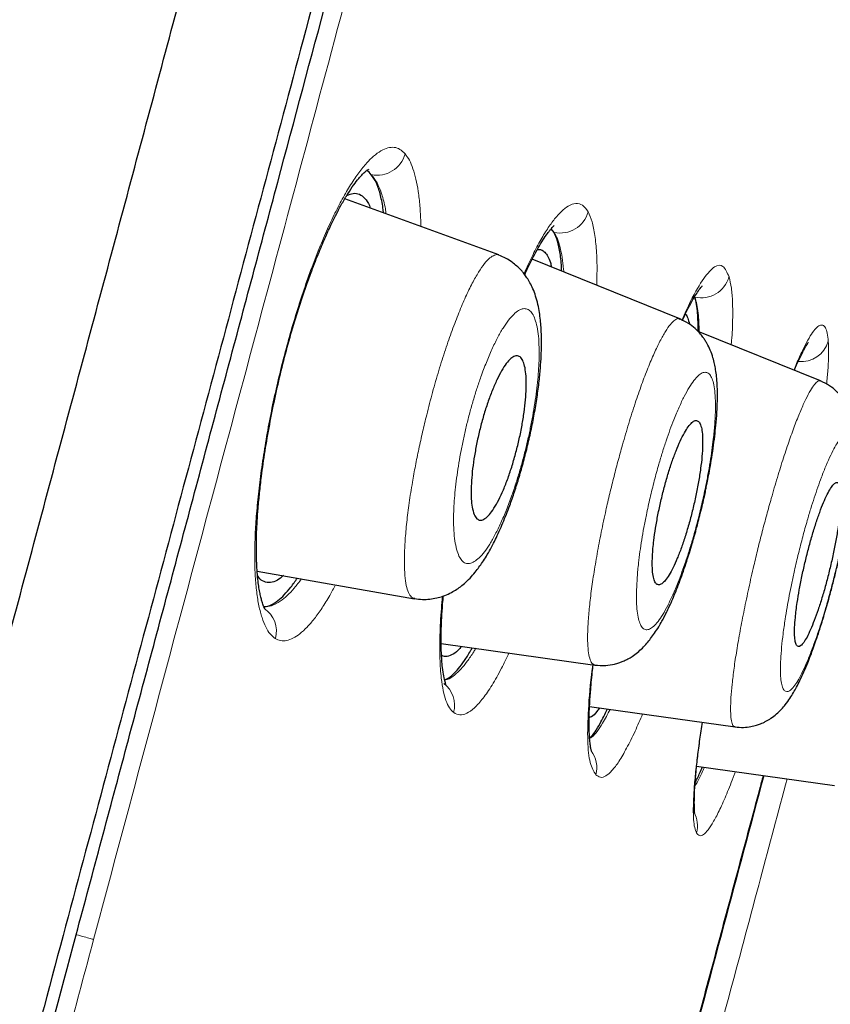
# Model space of a CAD drawing. Header units: millimetres. Extents: x 8 to 846, y 12 to 2113.
# Tile 503 of 515: x 819 to 828, y 1824 to 1834. Entities that reach past the tile are written whole.
import ezdxf

# ---------------------------------------------------------------- set-up
doc = ezdxf.new("R2010")
doc.units = ezdxf.units.MM

msp = doc.modelspace()

# ---------------------------------------------------------------- linework, layer by layer
at = {"color": 7, "linetype": 'Continuous', "lineweight": 30}
for p, q in [((824.077, 1831.657), (822.432, 1832.256)), ((824.667, 1831.898), (824.635, 1831.935)), ((826.012, 1830.973), (824.433, 1831.611)), ((827.512, 1830.312), (826.205, 1830.84)), ((827.234, 1830.424), (827.234, 1830.427)), ((821.495, 1828.281), (823.177, 1827.985)), ((823.461, 1827.508), (825.102, 1827.277)), ((825.046, 1826.835), (826.6, 1826.617)), ((826.19, 1826.199), (827.661, 1825.992))]:
    msp.add_line(p, q, dxfattribs=at)
at = {"color": 8, "linetype": 'Continuous', "lineweight": 0}
msp.add_line((827.237, 1830.423), (827.237, 1830.434), dxfattribs=at)
for centre, radius, start, end in [((822.778, 1832.816), 0.308, 258.126, 345.0255), ((824.733, 1832.199), 0.308, 257.627, 344.5933), ((826.24, 1831.506), 0.307, 257.0099, 344.0848), ((827.306, 1830.821), 0.303, 264.4149, 343.3728), ((821.408, 1827.639), 0.293, 344.3645, 56.206), ((823.313, 1826.848), 0.292, 344.4339, 52.8925), ((824.829, 1826.183), 0.294, 344.7584, 37.1383), ((825.905, 1825.562), 0.294, 344.8723, 28.8798)]:
    msp.add_arc(centre, radius, start, end, dxfattribs=at)
at = {"color": 7, "linetype": 'Continuous', "lineweight": 30}
for points, knots in [([(806.523, 1781.597), (806.671, 1782.151), (806.969, 1783.26), (807.441, 1785.022), (807.932, 1786.854), (808.442, 1788.759), (808.97, 1790.73), (809.515, 1792.765), (810.076, 1794.859), (810.652, 1797.008), (811.242, 1799.21), (811.845, 1801.459), (812.46, 1803.753), (813.085, 1806.086), (813.719, 1808.454), (814.362, 1810.852), (815.012, 1813.277), (815.667, 1815.722), (816.327, 1818.185), (816.99, 1820.66), (817.655, 1823.142), (818.321, 1825.628), (818.987, 1828.113), (819.651, 1830.591), (820.312, 1833.058), (820.969, 1835.51), (821.621, 1837.942), (822.266, 1840.349), (822.903, 1842.727), (823.531, 1845.072), (824.149, 1847.379), (824.756, 1849.643), (825.35, 1851.861), (825.931, 1854.028), (826.497, 1856.141), (827.047, 1858.195), (827.581, 1860.187), (828.097, 1862.114), (828.595, 1863.97), (829.073, 1865.754), (829.53, 1867.459), (829.965, 1869.085), (830.379, 1870.628), (830.769, 1872.085), (831.136, 1873.455), (831.479, 1874.735), (831.797, 1875.922), (832.09, 1877.013), (832.356, 1878.006), (832.595, 1878.898), (832.807, 1879.689), (832.991, 1880.377), (833.148, 1880.962), (833.276, 1881.442), (833.377, 1881.819), (833.448, 1882.083), (833.487, 1882.229), (833.493, 1882.249), (833.494, 1882.254)], [0, 0, 0, 0, 0.018042, 0.036084, 0.054125, 0.072166, 0.090206, 0.108247, 0.126288, 0.144329, 0.162369, 0.180411, 0.198454, 0.216495, 0.234536, 0.252576, 0.270617, 0.288657, 0.306697, 0.324738, 0.342779, 0.360821, 0.378863, 0.396905, 0.414946, 0.432988, 0.451029, 0.46907, 0.487111, 0.505152, 0.523194, 0.541236, 0.559277, 0.577318, 0.595359, 0.6134, 0.631441, 0.649482, 0.667522, 0.685564, 0.703605, 0.721646, 0.739687, 0.757729, 0.775771, 0.793813, 0.811856, 0.829898, 0.847941, 0.865983, 0.884024, 0.902063, 0.920103, 0.938143, 0.956182, 0.974222, 0.992264, 1, 1, 1, 1]), ([(834.323, 1879.997), (834.321, 1879.991), (834.318, 1879.981), (834.295, 1879.894), (834.259, 1879.756), (834.207, 1879.561), (834.14, 1879.311), (834.059, 1879.007), (833.966, 1878.659), (833.862, 1878.274), (833.75, 1877.858), (833.627, 1877.398), (833.492, 1876.896), (833.346, 1876.351), (833.183, 1875.743), (833.002, 1875.068), (832.802, 1874.322), (832.589, 1873.528), (832.364, 1872.687), (832.126, 1871.799), (831.875, 1870.862), (831.618, 1869.906), (831.358, 1868.935), (831.096, 1867.956), (830.824, 1866.942), (830.544, 1865.894), (830.253, 1864.811), (829.945, 1863.661), (829.619, 1862.443), (829.274, 1861.154), (828.919, 1859.829), (828.555, 1858.469), (828.182, 1857.073), (827.798, 1855.639), (827.415, 1854.212), (827.036, 1852.798), (826.663, 1851.406), (826.284, 1849.994), (825.9, 1848.564), (825.512, 1847.115), (825.107, 1845.604), (824.686, 1844.032), (824.248, 1842.398), (823.806, 1840.745), (823.359, 1839.075), (822.907, 1837.387), (822.449, 1835.679), (822, 1834.004), (821.561, 1832.367), (821.135, 1830.775), (820.707, 1829.182), (820.28, 1827.587), (819.851, 1825.989), (819.41, 1824.343), (818.957, 1822.652), (818.492, 1820.915), (818.028, 1819.181), (817.564, 1817.448), (817.101, 1815.717), (816.638, 1813.99), (816.191, 1812.32), (815.759, 1810.712), (815.345, 1809.167), (814.935, 1807.638), (814.529, 1806.125), (814.128, 1804.628), (813.719, 1803.102), (813.303, 1801.549), (812.881, 1799.973), (812.465, 1798.42), (812.055, 1796.89), (811.651, 1795.381), (811.255, 1793.901), (810.877, 1792.492), (810.52, 1791.158), (810.18, 1789.893), (809.849, 1788.658), (809.526, 1787.454), (809.211, 1786.279), (808.895, 1785.101), (808.58, 1783.923), (808.266, 1782.75), (807.963, 1781.617), (807.67, 1780.524), (807.388, 1779.47), (807.118, 1778.46), (806.867, 1777.524), (806.635, 1776.661), (806.421, 1775.864), (806.219, 1775.109), (806.027, 1774.395), (805.847, 1773.722), (805.673, 1773.071), (805.506, 1772.447), (805.347, 1771.856), (805.203, 1771.317), (805.073, 1770.83), (804.956, 1770.395), (804.854, 1770.014), (804.769, 1769.696), (804.699, 1769.436), (804.644, 1769.23), (804.601, 1769.069), (804.57, 1768.955), (804.552, 1768.888), (804.55, 1768.879), (804.549, 1768.875)], [0, 0, 0, 0, 0.010049, 0.020092, 0.030139, 0.040198, 0.050281, 0.060395, 0.070493, 0.079701, 0.088876, 0.098025, 0.107154, 0.116271, 0.125383, 0.135467, 0.145515, 0.155536, 0.165541, 0.175538, 0.185536, 0.195595, 0.204811, 0.214007, 0.223192, 0.232373, 0.241556, 0.25075, 0.260749, 0.270734, 0.280716, 0.290705, 0.300709, 0.310738, 0.320848, 0.330098, 0.339316, 0.34851, 0.357688, 0.366857, 0.376027, 0.385997, 0.395957, 0.405919, 0.415892, 0.425888, 0.435918, 0.446015, 0.455251, 0.464458, 0.473647, 0.482824, 0.491999, 0.501182, 0.511156, 0.521127, 0.531108, 0.541108, 0.55114, 0.561215, 0.5713, 0.580505, 0.589683, 0.598841, 0.607987, 0.617131, 0.62628, 0.636271, 0.646263, 0.656267, 0.666292, 0.676349, 0.686449, 0.696503, 0.705673, 0.714826, 0.723968, 0.733107, 0.742251, 0.751406, 0.761395, 0.771392, 0.781406, 0.791447, 0.801525, 0.811649, 0.821711, 0.830884, 0.84004, 0.849185, 0.858328, 0.867474, 0.876632, 0.886667, 0.896688, 0.906703, 0.916722, 0.926755, 0.936809, 0.946838, 0.956005, 0.965164, 0.974323, 0.983488, 0.992666, 1, 1, 1, 1]), ([(819.562, 1824.397), (819.743, 1825.071), (820.103, 1826.416), (820.643, 1828.43), (821.18, 1830.436), (821.716, 1832.436), (822.25, 1834.428), (822.771, 1836.371), (823.277, 1838.261), (823.769, 1840.096), (824.255, 1841.912), (824.737, 1843.711), (825.222, 1845.519), (825.707, 1847.331), (826.192, 1849.141), (826.669, 1850.92), (827.137, 1852.668), (827.597, 1854.384), (828.039, 1856.03), (828.46, 1857.605), (828.863, 1859.108), (829.254, 1860.568), (829.634, 1861.987), (830.008, 1863.383), (830.375, 1864.754), (830.734, 1866.093), (831.079, 1867.379), (831.409, 1868.611), (831.725, 1869.787), (832.018, 1870.883), (832.29, 1871.899), (832.541, 1872.836), (832.777, 1873.716), (832.996, 1874.537), (833.204, 1875.311), (833.398, 1876.033), (833.576, 1876.699), (833.737, 1877.296), (833.879, 1877.824), (834.002, 1878.282), (834.104, 1878.662), (834.185, 1878.966), (834.246, 1879.198), (834.291, 1879.367), (834.316, 1879.46), (834.326, 1879.5), (834.323, 1879.489), (834.323, 1879.488)], [0, 0, 0, 0, 0.0233486, 0.0466391, 0.069907, 0.0931883, 0.1165184, 0.1399063, 0.1619223, 0.1839186, 0.2059244, 0.2279687, 0.2500803, 0.2732754, 0.2964637, 0.3196781, 0.3429516, 0.3663165, 0.3897571, 0.4118126, 0.4338393, 0.4558631, 0.4779103, 0.5000069, 0.5231727, 0.5463508, 0.5695709, 0.5928625, 0.6162553, 0.6396784, 0.6616968, 0.6836915, 0.7056871, 0.7277083, 0.7497798, 0.7729355, 0.7961264, 0.8193817, 0.8427306, 0.8662021, 0.8897118, 0.9117683, 0.9337532, 0.9556909, 0.9776061, 0.9995236, 1, 1, 1, 1]), ([(823.261, 1806.031), (823.261, 1806.031), (823.261, 1806.03), (823.262, 1806.033), (823.263, 1806.039), (823.265, 1806.047), (823.267, 1806.055), (823.272, 1806.07), (823.278, 1806.095), (823.288, 1806.132), (823.299, 1806.171), (823.31, 1806.213), (823.322, 1806.259), (823.342, 1806.333), (823.371, 1806.442), (823.414, 1806.601), (823.463, 1806.782), (823.517, 1806.987), (823.581, 1807.224), (823.654, 1807.498), (823.738, 1807.811), (823.828, 1808.15), (823.926, 1808.516), (824.03, 1808.904), (824.14, 1809.315), (824.256, 1809.747), (824.379, 1810.203), (824.508, 1810.686), (824.644, 1811.193), (824.787, 1811.724), (824.934, 1812.274), (825.087, 1812.842), (825.243, 1813.425), (825.403, 1814.021), (825.566, 1814.629), (825.732, 1815.251), (825.903, 1815.891), (826.078, 1816.546), (826.257, 1817.215), (826.438, 1817.892), (826.621, 1818.577), (826.806, 1819.267), (826.992, 1819.959), (827.178, 1820.652), (827.365, 1821.348), (827.553, 1822.048), (827.741, 1822.752), (827.93, 1823.459), (828.119, 1824.164), (828.307, 1824.866), (828.493, 1825.56), (828.676, 1826.243), (828.856, 1826.914), (829.034, 1827.577), (829.21, 1828.233), (829.384, 1828.881), (829.556, 1829.521), (829.724, 1830.147), (829.888, 1830.759), (830.046, 1831.351), (830.199, 1831.923), (830.347, 1832.473), (830.489, 1833.005), (830.627, 1833.519), (830.76, 1834.015), (830.887, 1834.492), (831.009, 1834.947), (831.124, 1835.378), (831.232, 1835.78), (831.332, 1836.154), (831.425, 1836.499), (831.51, 1836.819), (831.587, 1837.103), (831.654, 1837.355), (831.713, 1837.575), (831.765, 1837.772), (831.812, 1837.945), (831.847, 1838.075), (831.873, 1838.174), (831.893, 1838.249), (831.911, 1838.315), (831.926, 1838.372), (831.938, 1838.416), (831.944, 1838.436), (831.941, 1838.432), (831.941, 1838.432)], [0, 0, 0, 0, 0.000022, 0.002957, 0.006172, 0.009322, 0.0124, 0.015407, 0.023304, 0.030652, 0.036746, 0.042429, 0.047977, 0.053461, 0.066505, 0.07924, 0.091921, 0.104613, 0.117335, 0.131621, 0.145917, 0.160209, 0.174462, 0.188657, 0.202596, 0.216552, 0.23054, 0.244587, 0.258899, 0.273165, 0.287408, 0.301642, 0.315871, 0.329846, 0.343831, 0.35783, 0.371852, 0.386126, 0.400358, 0.414564, 0.42877, 0.443001, 0.457024, 0.471067, 0.485106, 0.499102, 0.513306, 0.527534, 0.541781, 0.556037, 0.570297, 0.584304, 0.598306, 0.6123, 0.626281, 0.640499, 0.654734, 0.668984, 0.683241, 0.6975, 0.711505, 0.725507, 0.739497, 0.75347, 0.767682, 0.781942, 0.796237, 0.810536, 0.8248, 0.838759, 0.852708, 0.86666, 0.880632, 0.893372, 0.906135, 0.918892, 0.93164, 0.944371, 0.952352, 0.96069, 0.969471, 0.978707, 0.988374, 0.998102, 1, 1, 1, 1]), ([(821.577, 1827.878), (821.577, 1827.879), (821.577, 1827.881), (821.57, 1827.894), (821.561, 1827.917), (821.551, 1827.943), (821.54, 1827.981), (821.529, 1828.028), (821.517, 1828.087), (821.507, 1828.154), (821.499, 1828.226), (821.494, 1828.293), (821.491, 1828.351), (821.489, 1828.396), (821.488, 1828.435), (821.487, 1828.473), (821.487, 1828.527), (821.487, 1828.6), (821.49, 1828.699), (821.496, 1828.818), (821.506, 1828.958), (821.521, 1829.117), (821.544, 1829.32), (821.579, 1829.563), (821.628, 1829.846), (821.685, 1830.133), (821.752, 1830.422), (821.826, 1830.709), (821.898, 1830.957), (821.965, 1831.165), (822.022, 1831.332), (822.085, 1831.508), (822.154, 1831.682), (822.225, 1831.849), (822.288, 1831.986), (822.346, 1832.103), (822.404, 1832.212), (822.466, 1832.315), (822.527, 1832.407), (822.576, 1832.469), (822.615, 1832.512), (822.645, 1832.542), (822.673, 1832.565), (822.686, 1832.572), (822.684, 1832.571), (822.683, 1832.571)], [0, 0, 0, 0, 0.022472, 0.043101, 0.056093, 0.070613, 0.087261, 0.106058, 0.12474, 0.145168, 0.165071, 0.181649, 0.194874, 0.204583, 0.211537, 0.219042, 0.227705, 0.243033, 0.261015, 0.281675, 0.305038, 0.331086, 0.358142, 0.398815, 0.439564, 0.48035, 0.521167, 0.562054, 0.602939, 0.630204, 0.65674, 0.681669, 0.716026, 0.746739, 0.773802, 0.797321, 0.822028, 0.850468, 0.880652, 0.909607, 0.929436, 0.950943, 0.974101, 0.993897, 1, 1, 1, 1]), ([(822.715, 1832.514), (822.7, 1832.532), (822.684, 1832.551), (822.665, 1832.557), (822.665, 1832.557)], [0, 0, 0, 0, 0.97862, 1, 1, 1, 1]), ([(822.845, 1832.106), (822.843, 1832.123), (822.835, 1832.2), (822.81, 1832.313), (822.77, 1832.437), (822.733, 1832.488), (822.715, 1832.514)], [0, 0, 0, 0, 0.085445, 0.392473, 0.695812, 1, 1, 1, 1]), ([(822.453, 1832.291), (822.476, 1832.301), (822.524, 1832.321), (822.589, 1832.31), (822.647, 1832.266), (822.685, 1832.211), (822.701, 1832.166), (822.704, 1832.157)], [0, 0, 0, 0, 0.2232455, 0.4618305, 0.7022936, 0.9399966, 1, 1, 1, 1]), ([(824.354, 1831.446), (824.366, 1831.473), (824.398, 1831.543), (824.446, 1831.638), (824.5, 1831.737), (824.55, 1831.82), (824.591, 1831.879), (824.621, 1831.918), (824.64, 1831.941), (824.655, 1831.957), (824.666, 1831.968), (824.669, 1831.971), (824.669, 1831.971), (824.668, 1831.971)], [0, 0, 0, 0, 0.089415, 0.232794, 0.362119, 0.498988, 0.649735, 0.728873, 0.801024, 0.864632, 0.920702, 0.971237, 1, 1, 1, 1]), ([(824.748, 1831.483), (824.748, 1831.491), (824.746, 1831.564), (824.733, 1831.676), (824.707, 1831.811), (824.68, 1831.869), (824.667, 1831.898)], [0, 0, 0, 0, 0.039147, 0.362007, 0.680636, 1, 1, 1, 1]), ([(824.489, 1831.715), (824.503, 1831.715), (824.532, 1831.715), (824.569, 1831.689), (824.602, 1831.643), (824.625, 1831.589), (824.636, 1831.544), (824.64, 1831.527)], [0, 0, 0, 0, 0.212265, 0.433636, 0.655849, 0.875291, 1, 1, 1, 1]), ([(823.178, 1827.987), (823.205, 1827.984), (823.258, 1827.976), (823.338, 1827.98), (823.411, 1827.992), (823.485, 1828.013), (823.553, 1828.042), (823.616, 1828.078), (823.671, 1828.116), (823.727, 1828.163), (823.783, 1828.22), (823.833, 1828.28), (823.875, 1828.336), (823.914, 1828.393), (823.97, 1828.483), (824.04, 1828.614), (824.12, 1828.791), (824.188, 1828.963), (824.246, 1829.128), (824.295, 1829.285), (824.342, 1829.451), (824.386, 1829.623), (824.426, 1829.801), (824.461, 1829.981), (824.489, 1830.16), (824.511, 1830.328), (824.524, 1830.477), (824.531, 1830.606), (824.534, 1830.716), (824.532, 1830.806), (824.528, 1830.888), (824.522, 1830.964), (824.511, 1831.045), (824.495, 1831.131), (824.472, 1831.215), (824.445, 1831.29), (824.412, 1831.357), (824.38, 1831.411), (824.353, 1831.449), (824.329, 1831.478), (824.303, 1831.507), (824.266, 1831.542), (824.216, 1831.583), (824.152, 1831.623), (824.102, 1831.644), (824.076, 1831.654)], [0, 0, 0, 0, 0.019265, 0.03737, 0.054136, 0.069452, 0.087896, 0.104151, 0.119998, 0.139338, 0.162056, 0.182886, 0.199847, 0.217836, 0.239172, 0.28451, 0.328125, 0.370242, 0.401376, 0.433158, 0.465663, 0.498893, 0.532835, 0.567466, 0.602779, 0.637766, 0.66966, 0.698342, 0.723817, 0.747006, 0.76443, 0.784081, 0.805738, 0.828845, 0.853479, 0.876299, 0.894627, 0.910086, 0.923231, 0.929201, 0.937526, 0.948876, 0.963182, 0.9803, 1, 1, 1, 1]), ([(826.039, 1830.958), (826.05, 1830.983), (826.081, 1831.051), (826.126, 1831.137), (826.171, 1831.217), (826.204, 1831.268), (826.228, 1831.3), (826.242, 1831.317), (826.251, 1831.326), (826.25, 1831.326), (826.25, 1831.326)], [0, 0, 0, 0, 0.120325, 0.330864, 0.519812, 0.687242, 0.788151, 0.883589, 0.974329, 1, 1, 1, 1]), ([(826.205, 1830.84), (826.205, 1830.909), (826.205, 1831.067), (826.183, 1831.157), (826.171, 1831.207)], [0, 0, 0, 0, 0.44106, 1, 1, 1, 1]), ([(825.103, 1827.277), (825.141, 1827.274), (825.211, 1827.268), (825.298, 1827.283), (825.356, 1827.299), (825.391, 1827.312), (825.423, 1827.326), (825.459, 1827.344), (825.506, 1827.372), (825.558, 1827.411), (825.613, 1827.459), (825.66, 1827.51), (825.701, 1827.562), (825.742, 1827.619), (825.782, 1827.681), (825.816, 1827.74), (825.844, 1827.792), (825.87, 1827.843), (825.9, 1827.906), (825.933, 1827.98), (825.968, 1828.063), (826.003, 1828.154), (826.039, 1828.253), (826.076, 1828.362), (826.111, 1828.468), (826.14, 1828.567), (826.161, 1828.639), (826.177, 1828.695), (826.191, 1828.747), (826.209, 1828.815), (826.23, 1828.899), (826.252, 1828.989), (826.271, 1829.071), (826.285, 1829.136), (826.297, 1829.197), (826.311, 1829.266), (826.328, 1829.357), (826.348, 1829.469), (826.367, 1829.593), (826.383, 1829.718), (826.397, 1829.848), (826.407, 1829.973), (826.412, 1830.087), (826.413, 1830.184), (826.41, 1830.272), (826.404, 1830.355), (826.394, 1830.428), (826.382, 1830.493), (826.363, 1830.565), (826.338, 1830.638), (826.308, 1830.7), (826.28, 1830.747), (826.255, 1830.783), (826.221, 1830.826), (826.17, 1830.877), (826.099, 1830.931), (826.041, 1830.958), (826.01, 1830.973)], [0, 0, 0, 0, 0.025485, 0.045828, 0.05621, 0.063924, 0.06936, 0.07955, 0.093423, 0.110905, 0.128928, 0.147759, 0.16549, 0.186634, 0.209478, 0.228019, 0.241868, 0.255401, 0.273173, 0.295155, 0.314399, 0.336002, 0.359627, 0.381524, 0.406405, 0.426392, 0.441525, 0.44977, 0.4593, 0.472491, 0.489334, 0.508364, 0.524398, 0.536982, 0.546189, 0.559477, 0.577201, 0.599394, 0.626035, 0.652963, 0.677715, 0.710737, 0.738865, 0.760798, 0.78423, 0.80886, 0.830421, 0.84853, 0.866804, 0.889172, 0.910736, 0.92072, 0.930227, 0.942039, 0.957769, 0.977229, 1, 1, 1, 1]), ([(826.07, 1831.024), (826.079, 1831.013), (826.097, 1830.991), (826.107, 1830.941), (826.112, 1830.918)], [0, 0, 0, 0, 0.5217296, 1, 1, 1, 1]), ([(827.233, 1830.424), (827.234, 1830.427), (827.25, 1830.466), (827.278, 1830.528), (827.316, 1830.607), (827.342, 1830.657), (827.361, 1830.689), (827.372, 1830.707), (827.383, 1830.721), (827.381, 1830.72), (827.381, 1830.719)], [0, 0, 0, 0, 0.0130434, 0.2273146, 0.427907, 0.6197442, 0.7430535, 0.8626558, 0.979024, 1, 1, 1, 1]), ([(823.821, 1828.869), (823.812, 1828.892), (823.795, 1828.932), (823.783, 1829.026), (823.779, 1829.128), (823.784, 1829.245), (823.796, 1829.374), (823.816, 1829.512), (823.842, 1829.655), (823.875, 1829.8), (823.914, 1829.944), (823.958, 1830.082), (824.006, 1830.211), (824.056, 1830.326), (824.107, 1830.424), (824.157, 1830.501), (824.205, 1830.554), (824.249, 1830.581), (824.288, 1830.581), (824.32, 1830.556), (824.345, 1830.506), (824.361, 1830.434), (824.37, 1830.342), (824.37, 1830.233), (824.363, 1830.111), (824.348, 1829.978), (824.326, 1829.838), (824.296, 1829.694), (824.261, 1829.549), (824.22, 1829.407), (824.175, 1829.271), (824.126, 1829.147), (824.076, 1829.038), (824.025, 1828.948), (823.975, 1828.88), (823.928, 1828.837), (823.886, 1828.82), (823.85, 1828.828), (823.831, 1828.855), (823.821, 1828.869)], [0, 0, 0, 0, 0.0336283, 0.0603354, 0.0870397, 0.1130974, 0.1391518, 0.1648932, 0.1906323, 0.2165271, 0.2424215, 0.2688986, 0.2953776, 0.3226247, 0.3498755, 0.3777204, 0.4055691, 0.4335541, 0.4615411, 0.4891602, 0.5167789, 0.5437144, 0.5706475, 0.5968813, 0.6231118, 0.6489068, 0.674699, 0.700497, 0.7262939, 0.7525556, 0.7788185, 0.8058255, 0.8328357, 0.8605315, 0.8882312, 0.9161768, 0.944125, 0.9720624, 1, 1, 1, 1]), ([(826.599, 1826.617), (826.63, 1826.614), (826.686, 1826.609), (826.764, 1826.618), (826.824, 1826.633), (826.869, 1826.648), (826.902, 1826.662), (826.939, 1826.681), (826.988, 1826.71), (827.044, 1826.754), (827.095, 1826.804), (827.144, 1826.861), (827.185, 1826.917), (827.224, 1826.981), (827.259, 1827.043), (827.296, 1827.115), (827.335, 1827.201), (827.374, 1827.293), (827.407, 1827.378), (827.436, 1827.457), (827.466, 1827.543), (827.504, 1827.656), (827.549, 1827.802), (827.596, 1827.963), (827.638, 1828.119), (827.673, 1828.257), (827.71, 1828.413), (827.747, 1828.582), (827.779, 1828.742), (827.802, 1828.872), (827.819, 1828.973), (827.832, 1829.059), (827.842, 1829.13), (827.85, 1829.186), (827.856, 1829.235), (827.862, 1829.289), (827.868, 1829.356), (827.874, 1829.436), (827.879, 1829.52), (827.88, 1829.596), (827.879, 1829.659), (827.877, 1829.718), (827.872, 1829.779), (827.862, 1829.846), (827.846, 1829.92), (827.822, 1829.992), (827.796, 1830.049), (827.77, 1830.094), (827.749, 1830.125), (827.73, 1830.149), (827.709, 1830.175), (827.67, 1830.214), (827.606, 1830.267), (827.545, 1830.296), (827.512, 1830.312)], [0, 0, 0, 0, 0.019062, 0.035258, 0.048169, 0.057564, 0.064266, 0.072227, 0.087425, 0.106235, 0.124806, 0.14187, 0.166528, 0.187666, 0.207151, 0.230696, 0.258321, 0.283862, 0.305269, 0.323254, 0.343154, 0.36618, 0.399341, 0.437329, 0.464867, 0.491756, 0.517693, 0.554845, 0.589956, 0.612246, 0.633637, 0.653221, 0.667894, 0.680611, 0.691367, 0.702521, 0.718416, 0.739203, 0.762288, 0.785029, 0.802981, 0.818643, 0.836779, 0.857399, 0.879732, 0.8978, 0.914276, 0.927439, 0.937209, 0.942073, 0.948654, 0.957864, 0.976398, 1, 1, 1, 1]), ([(825.732, 1828.606), (825.729, 1828.577), (825.723, 1828.52), (825.716, 1828.428), (825.715, 1828.334), (825.721, 1828.247), (825.734, 1828.184), (825.755, 1828.144), (825.783, 1828.131), (825.816, 1828.142), (825.854, 1828.178), (825.895, 1828.236), (825.938, 1828.316), (825.982, 1828.414), (826.027, 1828.529), (826.07, 1828.657), (826.111, 1828.795), (826.149, 1828.94), (826.183, 1829.088), (826.211, 1829.235), (826.233, 1829.377), (826.248, 1829.508), (826.255, 1829.625), (826.254, 1829.725), (826.245, 1829.803), (826.228, 1829.858), (826.204, 1829.887), (826.175, 1829.892), (826.14, 1829.871), (826.101, 1829.827), (826.059, 1829.759), (826.015, 1829.673), (825.97, 1829.568), (825.926, 1829.448), (825.883, 1829.315), (825.843, 1829.174), (825.807, 1829.028), (825.776, 1828.882), (825.75, 1828.738), (825.738, 1828.65), (825.732, 1828.606)], [0, 0, 0, 0, 0.017774, 0.035548, 0.063134, 0.090722, 0.118279, 0.145837, 0.173055, 0.200273, 0.227001, 0.253728, 0.280023, 0.306316, 0.332413, 0.358508, 0.384728, 0.410948, 0.43757, 0.464194, 0.491329, 0.518466, 0.545988, 0.573512, 0.601116, 0.628721, 0.656072, 0.683423, 0.710309, 0.737193, 0.763604, 0.790014, 0.816138, 0.842261, 0.868406, 0.89455, 0.920919, 0.947288, 0.973643, 1, 1, 1, 1]), ([(827.264, 1827.944), (827.26, 1827.917), (827.252, 1827.861), (827.242, 1827.77), (827.235, 1827.677), (827.235, 1827.59), (827.242, 1827.526), (827.255, 1827.486), (827.276, 1827.471), (827.302, 1827.481), (827.333, 1827.515), (827.368, 1827.573), (827.406, 1827.652), (827.446, 1827.751), (827.488, 1827.866), (827.529, 1827.994), (827.569, 1828.133), (827.607, 1828.279), (827.641, 1828.427), (827.671, 1828.574), (827.696, 1828.714), (827.715, 1828.845), (827.727, 1828.962), (827.732, 1829.061), (827.73, 1829.139), (827.72, 1829.194), (827.704, 1829.225), (827.682, 1829.231), (827.654, 1829.211), (827.621, 1829.168), (827.584, 1829.102), (827.545, 1829.015), (827.504, 1828.91), (827.463, 1828.79), (827.422, 1828.657), (827.383, 1828.515), (827.346, 1828.368), (827.313, 1828.221), (827.285, 1828.077), (827.271, 1827.989), (827.264, 1827.944)], [0, 0, 0, 0, 0.017403, 0.034807, 0.062108, 0.08941, 0.116686, 0.143963, 0.171026, 0.19809, 0.22485, 0.251609, 0.278106, 0.304601, 0.330985, 0.357367, 0.383838, 0.410308, 0.437032, 0.463757, 0.490793, 0.51783, 0.545094, 0.57236, 0.599667, 0.626975, 0.654121, 0.681267, 0.708125, 0.734981, 0.761548, 0.788114, 0.814511, 0.840907, 0.867328, 0.893749, 0.920316, 0.946883, 0.973441, 1, 1, 1, 1]), ([(821.776, 1828.232), (821.754, 1828.214), (821.705, 1828.175), (821.636, 1828.154), (821.569, 1828.164), (821.523, 1828.192), (821.503, 1828.226), (821.499, 1828.233)], [0, 0, 0, 0, 0.196598, 0.443653, 0.690403, 0.933247, 1, 1, 1, 1]), ([(821.568, 1827.901), (821.575, 1827.901), (821.602, 1827.9), (821.652, 1827.921), (821.716, 1827.962), (821.785, 1828.025), (821.854, 1828.104), (821.901, 1828.172), (821.925, 1828.206)], [0, 0, 0, 0, 0.078522, 0.263539, 0.450763, 0.639222, 0.824429, 1, 1, 1, 1]), ([(823.511, 1827.066), (823.512, 1827.066), (823.512, 1827.067), (823.509, 1827.077), (823.5, 1827.105), (823.488, 1827.156), (823.476, 1827.24), (823.468, 1827.327), (823.463, 1827.407), (823.461, 1827.492), (823.461, 1827.585), (823.463, 1827.694), (823.469, 1827.82), (823.476, 1827.928), (823.483, 1827.997), (823.484, 1828.015)], [0, 0, 0, 0, 0.055172, 0.111766, 0.158763, 0.27456, 0.390423, 0.475799, 0.552225, 0.621765, 0.696829, 0.779395, 0.869452, 0.967008, 1, 1, 1, 1]), ([(823.677, 1827.477), (823.671, 1827.47), (823.64, 1827.429), (823.587, 1827.389), (823.524, 1827.365), (823.482, 1827.365), (823.466, 1827.382), (823.465, 1827.382)], [0, 0, 0, 0, 0.069028, 0.370807, 0.677387, 0.984063, 1, 1, 1, 1]), ([(823.498, 1827.12), (823.508, 1827.123), (823.535, 1827.134), (823.585, 1827.174), (823.645, 1827.236), (823.709, 1827.322), (823.758, 1827.397), (823.787, 1827.45), (823.793, 1827.461)], [0, 0, 0, 0, 0.123141, 0.329142, 0.537377, 0.742509, 0.946409, 1, 1, 1, 1]), ([(825.065, 1826.36), (825.066, 1826.36), (825.066, 1826.36), (825.063, 1826.372), (825.059, 1826.391), (825.055, 1826.413), (825.051, 1826.445), (825.047, 1826.485), (825.043, 1826.541), (825.041, 1826.618), (825.041, 1826.718), (825.046, 1826.842), (825.056, 1827.003), (825.069, 1827.149), (825.082, 1827.252), (825.085, 1827.279)], [0, 0, 0, 0, 0.0492699, 0.0993965, 0.1407534, 0.1992623, 0.2456694, 0.2960075, 0.3688958, 0.4554181, 0.5555662, 0.6693132, 0.7923698, 0.9461799, 1, 1, 1, 1]), ([(825.151, 1826.821), (825.142, 1826.807), (825.111, 1826.762), (825.074, 1826.726), (825.05, 1826.718), (825.042, 1826.715)], [0, 0, 0, 0, 0.216163, 0.741183, 1, 1, 1, 1]), ([(825.046, 1826.5), (825.05, 1826.502), (825.081, 1826.524), (825.146, 1826.624), (825.211, 1826.754), (825.238, 1826.808)], [0, 0, 0, 0, 0.065649, 0.614743, 1, 1, 1, 1]), ([(826.167, 1825.699), (826.167, 1825.698), (826.17, 1825.694), (826.167, 1825.721), (826.165, 1825.781), (826.165, 1825.88), (826.172, 1825.998), (826.183, 1826.138), (826.201, 1826.3), (826.223, 1826.475), (826.243, 1826.604), (826.252, 1826.666)], [0, 0, 0, 0, 0.02986, 0.147307, 0.264828, 0.382744, 0.503361, 0.627031, 0.753632, 0.883049, 1, 1, 1, 1]), ([(826.174, 1826.022), (826.182, 1826.037), (826.206, 1826.082), (826.234, 1826.147), (826.252, 1826.19)], [0, 0, 0, 0, 0.3451075, 1, 1, 1, 1]), ([(825.071, 1819.252), (825.087, 1819.313), (825.175, 1819.641), (825.335, 1820.242), (825.552, 1821.05), (825.768, 1821.86), (825.987, 1822.675), (826.207, 1823.495), (826.427, 1824.318), (826.646, 1825.136), (826.806, 1825.729), (826.891, 1826.048), (826.905, 1826.099)], [0, 0, 0, 0, 0.027116, 0.145928, 0.264035, 0.381672, 0.499074, 0.619252, 0.738902, 0.858263, 0.977576, 1, 1, 1, 1]), ([(804.8, 1769.306), (804.802, 1769.313), (804.805, 1769.326), (804.836, 1769.44), (804.885, 1769.623), (804.955, 1769.882), (805.045, 1770.215), (805.151, 1770.612), (805.273, 1771.068), (805.409, 1771.576), (805.561, 1772.146), (805.73, 1772.777), (805.92, 1773.485), (806.131, 1774.275), (806.366, 1775.15), (806.618, 1776.091), (806.888, 1777.097), (807.176, 1778.168), (807.474, 1779.281), (807.781, 1780.427), (808.094, 1781.599), (808.421, 1782.82), (808.761, 1784.088), (809.121, 1785.433), (809.502, 1786.855), (809.905, 1788.358), (810.321, 1789.908), (810.749, 1791.504), (811.19, 1793.15), (811.634, 1794.808), (812.08, 1796.472), (812.525, 1798.133), (812.977, 1799.822), (813.437, 1801.539), (813.914, 1803.319), (814.408, 1805.161), (814.917, 1807.061), (815.431, 1808.981), (815.951, 1810.921), (816.478, 1812.885), (817, 1814.835), (817.517, 1816.763), (818.025, 1818.662), (818.536, 1820.568), (819.049, 1822.48), (819.391, 1823.758), (819.562, 1824.397)], [0, 0, 0, 0, 0.022885, 0.046235, 0.069585, 0.092965, 0.116405, 0.139854, 0.161858, 0.183789, 0.205669, 0.227524, 0.249378, 0.272804, 0.296177, 0.319526, 0.342882, 0.366273, 0.389746, 0.411811, 0.433793, 0.455718, 0.47761, 0.499494, 0.522855, 0.546163, 0.569451, 0.592749, 0.616087, 0.639569, 0.661679, 0.683715, 0.705706, 0.727679, 0.749662, 0.772994, 0.796255, 0.819478, 0.842697, 0.865948, 0.889392, 0.911524, 0.933621, 0.955712, 0.977828, 1, 1, 1, 1])]:
    msp.add_open_spline(points, degree=3, knots=knots, dxfattribs=at)
at = {"color": 8, "linetype": 'Continuous', "lineweight": 0}
for points, knots in [([(834.322, 1878.739), (834.321, 1878.733), (834.317, 1878.719), (834.287, 1878.606), (834.239, 1878.425), (834.17, 1878.169), (834.083, 1877.841), (833.978, 1877.449), (833.856, 1876.998), (833.721, 1876.493), (833.569, 1875.928), (833.401, 1875.301), (833.213, 1874.599), (833.004, 1873.82), (832.774, 1872.961), (832.527, 1872.037), (832.263, 1871.049), (831.98, 1869.995), (831.687, 1868.899), (831.383, 1867.766), (831.071, 1866.605), (830.747, 1865.397), (830.411, 1864.141), (830.055, 1862.811), (829.678, 1861.407), (829.281, 1859.925), (828.872, 1858.396), (828.45, 1856.82), (828.015, 1855.195), (827.577, 1853.558), (827.136, 1851.917), (826.697, 1850.279), (826.251, 1848.615), (825.798, 1846.924), (825.327, 1845.166), (824.838, 1843.343), (824.333, 1841.455), (823.822, 1839.547), (823.305, 1837.619), (822.783, 1835.672), (822.267, 1833.747), (821.759, 1831.849), (821.259, 1829.983), (820.757, 1828.11), (820.254, 1826.231), (819.917, 1824.976), (819.749, 1824.347)], [0, 0, 0, 0, 0.023168, 0.046434, 0.069701, 0.092999, 0.116356, 0.139848, 0.161958, 0.183993, 0.205976, 0.227934, 0.249889, 0.273172, 0.296404, 0.319615, 0.342835, 0.366091, 0.38956, 0.411691, 0.433739, 0.45573, 0.477689, 0.499641, 0.522949, 0.546219, 0.569484, 0.592773, 0.616117, 0.639599, 0.66169, 0.683697, 0.705646, 0.727565, 0.749482, 0.772959, 0.796364, 0.819731, 0.843097, 0.866494, 0.889919, 0.911946, 0.933938, 0.955924, 0.977935, 1, 1, 1, 1]), ([(823.193, 1805.909), (823.197, 1805.925), (823.205, 1805.955), (823.271, 1806.198), (823.374, 1806.583), (823.518, 1807.121), (823.701, 1807.806), (823.921, 1808.629), (824.178, 1809.585), (824.467, 1810.662), (824.785, 1811.851), (825.131, 1813.14), (825.499, 1814.515), (825.887, 1815.964), (826.292, 1817.476), (826.71, 1819.036), (827.138, 1820.63), (827.569, 1822.242), (828.001, 1823.852), (828.427, 1825.443), (828.845, 1827.003), (829.251, 1828.518), (829.641, 1829.973), (830.01, 1831.351), (830.356, 1832.64), (830.674, 1833.828), (830.962, 1834.906), (831.218, 1835.863), (831.44, 1836.688), (831.624, 1837.374), (831.768, 1837.915), (831.872, 1838.301), (831.938, 1838.547), (831.946, 1838.578), (831.95, 1838.593)], [0, 0, 0, 0, 0.0310639, 0.062067, 0.0933557, 0.1247041, 0.1558105, 0.1870197, 0.2183995, 0.2496273, 0.2807871, 0.3120592, 0.343336, 0.3745151, 0.4057057, 0.4370308, 0.468425, 0.499833, 0.5311921, 0.5624933, 0.5937711, 0.6250549, 0.6563604, 0.6876635, 0.7189157, 0.7500585, 0.7812448, 0.8126208, 0.8438771, 0.8749653, 0.9062748, 0.9376278, 0.9687729, 1, 1, 1, 1]), ([(831.897, 1837.903), (831.89, 1837.878), (831.877, 1837.828), (831.766, 1837.415), (831.59, 1836.756), (831.347, 1835.852), (831.041, 1834.709), (830.678, 1833.354), (830.265, 1831.812), (829.806, 1830.096), (829.308, 1828.236), (828.784, 1826.282), (828.244, 1824.269), (827.698, 1822.233), (827.153, 1820.197), (826.614, 1818.183), (826.091, 1816.226), (825.591, 1814.365), (825.13, 1812.648), (824.717, 1811.107), (824.355, 1809.755), (824.05, 1808.614), (823.806, 1807.703), (823.626, 1807.033), (823.512, 1806.61), (823.499, 1806.559), (823.492, 1806.534)], [0, 0, 0, 0, 0.041665, 0.08298, 0.124657, 0.166493, 0.207975, 0.249828, 0.291276, 0.332752, 0.374982, 0.417062, 0.458412, 0.49976, 0.541061, 0.582414, 0.624548, 0.666735, 0.708203, 0.749679, 0.791159, 0.832559, 0.874599, 0.916735, 0.958292, 1, 1, 1, 1]), ([(821.689, 1827.56), (821.671, 1827.575), (821.633, 1827.603), (821.586, 1827.68), (821.546, 1827.78), (821.513, 1827.906), (821.489, 1828.053), (821.474, 1828.221), (821.468, 1828.408), (821.471, 1828.614), (821.483, 1828.836), (821.504, 1829.073), (821.534, 1829.323), (821.573, 1829.584), (821.619, 1829.851), (821.674, 1830.121), (821.735, 1830.389), (821.803, 1830.655), (821.876, 1830.916), (821.955, 1831.17), (822.038, 1831.414), (822.125, 1831.646), (822.214, 1831.863), (822.304, 1832.06), (822.394, 1832.237), (822.483, 1832.392), (822.571, 1832.524), (822.656, 1832.632), (822.739, 1832.715), (822.818, 1832.772), (822.892, 1832.804), (822.96, 1832.81), (823.022, 1832.79), (823.058, 1832.754), (823.076, 1832.736)], [0, 0, 0, 0, 0.0312816, 0.0623873, 0.0936255, 0.1253003, 0.1568836, 0.1880206, 0.2190197, 0.2501935, 0.2813708, 0.3123568, 0.3434897, 0.3751033, 0.4068582, 0.4380241, 0.4689497, 0.4999919, 0.5311092, 0.5620828, 0.5932648, 0.6250001, 0.6565263, 0.6876514, 0.7187068, 0.7500258, 0.7810919, 0.8120719, 0.8432821, 0.8750325, 0.9065796, 0.9377197, 0.9687572, 1, 1, 1, 1]), ([(823.076, 1832.736), (823.092, 1832.715), (823.123, 1832.673), (823.161, 1832.581), (823.193, 1832.469), (823.218, 1832.336), (823.234, 1832.182), (823.243, 1832.056), (823.243, 1831.977), (823.243, 1831.961)], [0, 0, 0, 0, 0.159069, 0.317282, 0.475973, 0.636468, 0.799068, 0.958777, 1, 1, 1, 1]), ([(822.873, 1832.095), (822.871, 1832.114), (822.859, 1832.193), (822.828, 1832.308), (822.778, 1832.434), (822.736, 1832.488), (822.715, 1832.514)], [0, 0, 0, 0, 0.090591, 0.394231, 0.697529, 1, 1, 1, 1]), ([(824.346, 1831.457), (824.346, 1831.458), (824.375, 1831.526), (824.432, 1831.643), (824.515, 1831.804), (824.596, 1831.938), (824.674, 1832.046), (824.748, 1832.127), (824.824, 1832.187), (824.901, 1832.214), (824.974, 1832.197), (825.011, 1832.144), (825.03, 1832.117)], [0, 0, 0, 0, 0.001198, 0.100568, 0.20086, 0.300208, 0.399227, 0.498983, 0.600516, 0.734374, 0.86675, 1, 1, 1, 1]), ([(825.03, 1832.117), (825.045, 1832.085), (825.075, 1832.019), (825.105, 1831.87), (825.123, 1831.683), (825.128, 1831.503), (825.123, 1831.375), (825.122, 1831.333)], [0, 0, 0, 0, 0.2209089, 0.4415728, 0.6654131, 0.8885978, 1, 1, 1, 1]), ([(824.77, 1831.475), (824.77, 1831.483), (824.766, 1831.541), (824.754, 1831.631), (824.732, 1831.741), (824.703, 1831.832), (824.679, 1831.876), (824.667, 1831.898)], [0, 0, 0, 0, 0.0433, 0.282331, 0.521377, 0.760539, 1, 1, 1, 1]), ([(823.178, 1827.991), (823.173, 1827.991), (823.154, 1827.99), (823.127, 1828.021), (823.098, 1828.081), (823.078, 1828.173), (823.068, 1828.293), (823.067, 1828.439), (823.075, 1828.609), (823.092, 1828.799), (823.118, 1829.007), (823.15, 1829.211), (823.185, 1829.405), (823.222, 1829.584), (823.262, 1829.766), (823.311, 1829.969), (823.368, 1830.19), (823.435, 1830.424), (823.506, 1830.647), (823.578, 1830.854), (823.651, 1831.043), (823.723, 1831.212), (823.793, 1831.358), (823.861, 1831.478), (823.924, 1831.57), (823.982, 1831.63), (824.032, 1831.657), (824.064, 1831.664), (824.076, 1831.654), (824.076, 1831.654)], [0, 0, 0, 0, 0.0130903, 0.0541621, 0.0951618, 0.1360906, 0.1770278, 0.218082, 0.2592292, 0.3004153, 0.3415965, 0.3827763, 0.4137163, 0.4447307, 0.4758102, 0.5069184, 0.5483378, 0.5895865, 0.6305712, 0.671429, 0.7125072, 0.7537474, 0.7950201, 0.8361831, 0.877127, 0.917923, 0.9588242, 0.9998339, 1, 1, 1, 1]), ([(826.033, 1830.961), (826.064, 1831.031), (826.147, 1831.219), (826.267, 1831.418), (826.385, 1831.549), (826.478, 1831.557), (826.516, 1831.468), (826.536, 1831.422)], [0, 0, 0, 0, 0.132388, 0.354012, 0.566103, 0.778235, 1, 1, 1, 1]), ([(826.536, 1831.422), (826.545, 1831.385), (826.563, 1831.312), (826.575, 1831.156), (826.576, 1830.967), (826.57, 1830.812), (826.56, 1830.712), (826.559, 1830.697)], [0, 0, 0, 0, 0.247525, 0.487078, 0.72229, 0.956996, 1, 1, 1, 1]), ([(826.217, 1830.835), (826.215, 1830.905), (826.211, 1831.064), (826.185, 1831.156), (826.171, 1831.207)], [0, 0, 0, 0, 0.4467981, 1, 1, 1, 1]), ([(824.508, 1830.605), (824.507, 1830.648), (824.506, 1830.735), (824.495, 1830.843), (824.476, 1830.935), (824.451, 1831.006), (824.419, 1831.056), (824.381, 1831.082), (824.338, 1831.086), (824.289, 1831.067), (824.236, 1831.025), (824.18, 1830.963), (824.122, 1830.878), (824.062, 1830.774), (824.003, 1830.651), (823.943, 1830.511), (823.89, 1830.369), (823.843, 1830.232), (823.803, 1830.104), (823.766, 1829.973), (823.732, 1829.839), (823.701, 1829.704), (823.674, 1829.569), (823.65, 1829.435), (823.63, 1829.305), (823.614, 1829.178), (823.602, 1829.057), (823.595, 1828.944), (823.592, 1828.827), (823.595, 1828.711), (823.607, 1828.601), (823.625, 1828.51), (823.65, 1828.438), (823.682, 1828.389), (823.72, 1828.362), (823.764, 1828.359), (823.813, 1828.378), (823.866, 1828.419), (823.922, 1828.482), (823.98, 1828.566), (824.039, 1828.671), (824.099, 1828.794), (824.159, 1828.934), (824.212, 1829.076), (824.258, 1829.213), (824.298, 1829.341), (824.335, 1829.473), (824.369, 1829.606), (824.4, 1829.74), (824.427, 1829.874), (824.451, 1830.008), (824.471, 1830.139), (824.487, 1830.266), (824.499, 1830.387), (824.506, 1830.501), (824.507, 1830.571), (824.508, 1830.605)], [0, 0, 0, 0, 0.020726, 0.041665, 0.062465, 0.083541, 0.104245, 0.124919, 0.145749, 0.166473, 0.187421, 0.208549, 0.229258, 0.249912, 0.270664, 0.291379, 0.312424, 0.328318, 0.343915, 0.359382, 0.374892, 0.390346, 0.406126, 0.421744, 0.437357, 0.453186, 0.468774, 0.484278, 0.499858, 0.520633, 0.541402, 0.562507, 0.583514, 0.604241, 0.625028, 0.645721, 0.66671, 0.687516, 0.708737, 0.729451, 0.750027, 0.770826, 0.791549, 0.812562, 0.828429, 0.84402, 0.859505, 0.875054, 0.890486, 0.905938, 0.921574, 0.937547, 0.953175, 0.96876, 0.984485, 1, 1, 1, 1]), ([(825.102, 1827.277), (825.092, 1827.282), (825.069, 1827.291), (825.047, 1827.345), (825.031, 1827.425), (825.024, 1827.534), (825.026, 1827.669), (825.037, 1827.83), (825.057, 1828.013), (825.085, 1828.216), (825.121, 1828.435), (825.164, 1828.665), (825.21, 1828.884), (825.256, 1829.086), (825.301, 1829.269), (825.348, 1829.45), (825.403, 1829.648), (825.464, 1829.858), (825.533, 1830.075), (825.602, 1830.275), (825.67, 1830.453), (825.736, 1830.609), (825.799, 1830.739), (825.857, 1830.844), (825.911, 1830.921), (825.958, 1830.966), (825.991, 1830.982), (826.006, 1830.972), (826.01, 1830.969)], [0, 0, 0, 0, 0.040128, 0.081195, 0.122234, 0.163219, 0.20413, 0.245001, 0.285953, 0.32701, 0.368133, 0.409272, 0.450402, 0.481274, 0.512167, 0.543089, 0.574032, 0.615253, 0.656347, 0.69721, 0.737831, 0.778622, 0.819637, 0.860762, 0.901857, 0.942799, 0.983553, 1, 1, 1, 1]), ([(827.229, 1830.426), (827.233, 1830.437), (827.259, 1830.504), (827.305, 1830.605), (827.364, 1830.726), (827.417, 1830.816), (827.464, 1830.877), (827.505, 1830.908), (827.54, 1830.911), (827.566, 1830.883), (827.586, 1830.827), (827.592, 1830.766), (827.596, 1830.735)], [0, 0, 0, 0, 0.019774, 0.12878, 0.237338, 0.345142, 0.453418, 0.563376, 0.673513, 0.782191, 0.890615, 1, 1, 1, 1]), ([(827.596, 1830.735), (827.598, 1830.692), (827.601, 1830.606), (827.595, 1830.45), (827.583, 1830.328), (827.578, 1830.276)], [0, 0, 0, 0, 0.36517, 0.72978, 1, 1, 1, 1]), ([(826.368, 1829.691), (826.373, 1829.742), (826.384, 1829.845), (826.391, 1829.982), (826.391, 1830.104), (826.384, 1830.207), (826.371, 1830.291), (826.35, 1830.352), (826.323, 1830.39), (826.29, 1830.407), (826.251, 1830.4), (826.208, 1830.371), (826.161, 1830.318), (826.11, 1830.244), (826.057, 1830.149), (826.002, 1830.033), (825.951, 1829.911), (825.905, 1829.79), (825.864, 1829.673), (825.824, 1829.55), (825.781, 1829.407), (825.737, 1829.245), (825.692, 1829.063), (825.655, 1828.896), (825.626, 1828.746), (825.603, 1828.614), (825.584, 1828.487), (825.567, 1828.353), (825.554, 1828.214), (825.547, 1828.076), (825.546, 1827.954), (825.553, 1827.85), (825.567, 1827.767), (825.588, 1827.706), (825.615, 1827.667), (825.648, 1827.651), (825.687, 1827.658), (825.73, 1827.687), (825.777, 1827.74), (825.828, 1827.814), (825.881, 1827.91), (825.936, 1828.026), (825.987, 1828.148), (826.033, 1828.27), (826.074, 1828.387), (826.114, 1828.51), (826.157, 1828.652), (826.201, 1828.814), (826.245, 1828.996), (826.282, 1829.163), (826.311, 1829.312), (826.334, 1829.444), (826.353, 1829.571), (826.363, 1829.651), (826.368, 1829.691)], [0, 0, 0, 0, 0.020756, 0.041697, 0.062521, 0.083571, 0.10428, 0.124999, 0.145814, 0.166544, 0.187523, 0.208546, 0.22925, 0.249991, 0.270704, 0.291421, 0.312498, 0.328146, 0.343726, 0.359445, 0.374953, 0.3957, 0.416636, 0.437441, 0.453286, 0.468883, 0.484391, 0.499974, 0.52077, 0.541547, 0.562657, 0.583469, 0.604381, 0.625109, 0.645874, 0.666815, 0.687612, 0.708762, 0.729479, 0.750126, 0.770951, 0.791679, 0.812666, 0.828504, 0.84409, 0.859588, 0.875164, 0.895818, 0.916786, 0.937655, 0.953231, 0.968829, 0.984537, 1, 1, 1, 1]), ([(826.6, 1826.621), (826.597, 1826.62), (826.583, 1826.618), (826.567, 1826.65), (826.555, 1826.712), (826.551, 1826.805), (826.555, 1826.925), (826.568, 1827.07), (826.588, 1827.24), (826.617, 1827.431), (826.654, 1827.641), (826.697, 1827.865), (826.746, 1828.099), (826.796, 1828.319), (826.844, 1828.521), (826.89, 1828.703), (826.938, 1828.882), (826.992, 1829.076), (827.052, 1829.282), (827.118, 1829.492), (827.182, 1829.684), (827.244, 1829.855), (827.302, 1830.001), (827.357, 1830.121), (827.406, 1830.214), (827.449, 1830.278), (827.485, 1830.314), (827.503, 1830.312), (827.511, 1830.31)], [0, 0, 0, 0, 0.016399, 0.057671, 0.098907, 0.140118, 0.181283, 0.222379, 0.263422, 0.304506, 0.345686, 0.386938, 0.428211, 0.469468, 0.500414, 0.531371, 0.562352, 0.593358, 0.634684, 0.675914, 0.716941, 0.757703, 0.798566, 0.83969, 0.880965, 0.922245, 0.963392, 1, 1, 1, 1]), ([(827.812, 1828.966), (827.819, 1829.019), (827.835, 1829.124), (827.85, 1829.267), (827.86, 1829.395), (827.863, 1829.507), (827.859, 1829.598), (827.849, 1829.667), (827.833, 1829.714), (827.81, 1829.739), (827.781, 1829.74), (827.748, 1829.72), (827.71, 1829.675), (827.668, 1829.609), (827.622, 1829.52), (827.573, 1829.412), (827.527, 1829.295), (827.484, 1829.178), (827.446, 1829.066), (827.408, 1828.947), (827.367, 1828.808), (827.323, 1828.648), (827.277, 1828.469), (827.238, 1828.302), (827.205, 1828.151), (827.179, 1828.019), (827.155, 1827.89), (827.133, 1827.752), (827.112, 1827.609), (827.097, 1827.465), (827.087, 1827.337), (827.084, 1827.225), (827.087, 1827.134), (827.098, 1827.065), (827.114, 1827.018), (827.137, 1826.993), (827.166, 1826.992), (827.199, 1827.012), (827.237, 1827.057), (827.28, 1827.124), (827.325, 1827.212), (827.373, 1827.32), (827.42, 1827.436), (827.462, 1827.553), (827.501, 1827.666), (827.539, 1827.786), (827.58, 1827.924), (827.624, 1828.084), (827.67, 1828.264), (827.709, 1828.431), (827.742, 1828.582), (827.768, 1828.715), (827.792, 1828.844), (827.805, 1828.926), (827.812, 1828.966)], [0, 0, 0, 0, 0.020777, 0.041517, 0.062571, 0.083589, 0.104286, 0.125021, 0.145805, 0.166518, 0.187501, 0.208483, 0.229173, 0.249932, 0.270596, 0.291559, 0.312399, 0.328307, 0.343911, 0.359369, 0.374848, 0.395635, 0.416346, 0.437343, 0.453172, 0.468762, 0.484272, 0.499862, 0.520673, 0.541444, 0.562529, 0.583579, 0.604271, 0.624967, 0.645781, 0.6665, 0.687467, 0.708543, 0.729251, 0.749957, 0.770754, 0.791474, 0.812469, 0.828285, 0.843861, 0.859359, 0.87494, 0.895581, 0.916577, 0.937416, 0.953319, 0.968943, 0.984449, 1, 1, 1, 1]), ([(821.569, 1827.898), (821.595, 1827.9), (821.65, 1827.904), (821.734, 1827.95), (821.816, 1828.017), (821.892, 1828.095), (821.943, 1828.164), (821.969, 1828.198)], [0, 0, 0, 0, 0.222068, 0.462586, 0.642853, 0.822559, 1, 1, 1, 1]), ([(822.333, 1828.134), (822.312, 1828.095), (822.264, 1828.004), (822.188, 1827.884), (822.107, 1827.769), (822.027, 1827.678), (821.951, 1827.608), (821.878, 1827.56), (821.809, 1827.536), (821.746, 1827.533), (821.708, 1827.551), (821.689, 1827.56)], [0, 0, 0, 0, 0.083314, 0.197152, 0.310854, 0.425463, 0.541998, 0.657399, 0.771559, 0.885438, 1, 1, 1, 1]), ([(823.595, 1826.77), (823.579, 1826.785), (823.548, 1826.814), (823.511, 1826.894), (823.482, 1827), (823.459, 1827.147), (823.445, 1827.341), (823.446, 1827.593), (823.457, 1827.82), (823.471, 1827.968), (823.475, 1828.011)], [0, 0, 0, 0, 0.117566, 0.234037, 0.350628, 0.46855, 0.625177, 0.779995, 0.935788, 1, 1, 1, 1]), ([(823.498, 1827.116), (823.507, 1827.117), (823.541, 1827.122), (823.599, 1827.163), (823.671, 1827.231), (823.739, 1827.315), (823.792, 1827.39), (823.823, 1827.443), (823.83, 1827.456)], [0, 0, 0, 0, 0.096263, 0.357335, 0.552865, 0.74796, 0.942585, 1, 1, 1, 1]), ([(824.185, 1827.406), (824.158, 1827.35), (824.097, 1827.22), (824.004, 1827.057), (823.907, 1826.915), (823.816, 1826.815), (823.733, 1826.755), (823.658, 1826.736), (823.616, 1826.758), (823.595, 1826.77)], [0, 0, 0, 0, 0.11186, 0.259245, 0.406531, 0.556127, 0.704235, 0.85146, 1, 1, 1, 1]), ([(825.113, 1826.106), (825.091, 1826.142), (825.048, 1826.212), (825.021, 1826.452), (825.03, 1826.797), (825.053, 1827.085), (825.079, 1827.265), (825.081, 1827.28)], [0, 0, 0, 0, 0.251779, 0.49163, 0.730271, 0.978564, 1, 1, 1, 1]), ([(825.047, 1826.493), (825.056, 1826.498), (825.097, 1826.523), (825.171, 1826.624), (825.239, 1826.753), (825.267, 1826.804)], [0, 0, 0, 0, 0.148825, 0.65748, 1, 1, 1, 1]), ([(825.613, 1826.756), (825.586, 1826.693), (825.527, 1826.556), (825.442, 1826.386), (825.359, 1826.243), (825.284, 1826.143), (825.218, 1826.087), (825.16, 1826.07), (825.129, 1826.094), (825.113, 1826.106)], [0, 0, 0, 0, 0.127643, 0.277653, 0.4228, 0.565288, 0.707441, 0.851598, 1, 1, 1, 1]), ([(826.189, 1825.485), (826.182, 1825.502), (826.167, 1825.535), (826.156, 1825.622), (826.153, 1825.736), (826.157, 1825.878), (826.169, 1826.044), (826.189, 1826.233), (826.216, 1826.439), (826.239, 1826.591), (826.251, 1826.666)], [0, 0, 0, 0, 0.126515, 0.251494, 0.37635, 0.502495, 0.628951, 0.754005, 0.879002, 1, 1, 1, 1]), ([(826.171, 1825.982), (826.186, 1826.008), (826.218, 1826.063), (826.255, 1826.144), (826.274, 1826.187)], [0, 0, 0, 0, 0.472667, 1, 1, 1, 1]), ([(826.604, 1826.141), (826.599, 1826.128), (826.567, 1826.038), (826.511, 1825.899), (826.437, 1825.731), (826.37, 1825.602), (826.311, 1825.512), (826.261, 1825.461), (826.218, 1825.447), (826.199, 1825.473), (826.189, 1825.485)], [0, 0, 0, 0, 0.022638, 0.1622245, 0.3020834, 0.4409594, 0.5810023, 0.7211545, 0.8601451, 1, 1, 1, 1]), ([(825.076, 1819.25), (825.221, 1819.79), (825.526, 1820.927), (825.999, 1822.689), (826.467, 1824.44), (826.769, 1825.569), (826.91, 1826.098)], [0, 0, 0, 0, 0.238175, 0.501833, 0.766578, 1, 1, 1, 1]), ([(827.158, 1826.063), (827.063, 1825.709), (826.758, 1824.572), (826.23, 1822.599), (825.703, 1820.634), (825.4, 1819.503), (825.307, 1819.157)], [0, 0, 0, 0, 0.15579, 0.501333, 0.847527, 1, 1, 1, 1]), ([(819.749, 1824.347), (819.57, 1823.68), (819.213, 1822.346), (818.678, 1820.349), (818.144, 1818.355), (817.611, 1816.366), (817.081, 1814.386), (816.565, 1812.46), (816.065, 1810.594), (815.58, 1808.787), (815.101, 1807), (814.627, 1805.234), (814.151, 1803.457), (813.673, 1801.674), (813.195, 1799.887), (812.724, 1798.13), (812.262, 1796.402), (811.808, 1794.706), (811.372, 1793.08), (810.956, 1791.528), (810.559, 1790.05), (810.174, 1788.614), (809.8, 1787.221), (809.432, 1785.845), (809.069, 1784.491), (808.713, 1783.163), (808.372, 1781.888), (808.045, 1780.667), (807.733, 1779.504), (807.444, 1778.424), (807.176, 1777.426), (806.93, 1776.507), (806.698, 1775.644), (806.482, 1774.838), (806.278, 1774.075), (806.086, 1773.361), (805.91, 1772.701), (805.752, 1772.11), (805.612, 1771.588), (805.491, 1771.136), (805.391, 1770.763), (805.311, 1770.465), (805.25, 1770.238), (805.206, 1770.074), (805.181, 1769.983), (805.171, 1769.944), (805.174, 1769.955), (805.174, 1769.956)], [0, 0, 0, 0, 0.0234277, 0.0468301, 0.0702439, 0.0937053, 0.1172505, 0.1407293, 0.1627276, 0.184675, 0.2066002, 0.2285318, 0.2504984, 0.2736657, 0.2968507, 0.3200867, 0.3434067, 0.366843, 0.3902989, 0.4123116, 0.4342723, 0.4562068, 0.478141, 0.5001008, 0.5233794, 0.5466694, 0.5700009, 0.5934041, 0.6169089, 0.6402993, 0.6622105, 0.6840976, 0.7059848, 0.7278963, 0.7498567, 0.7731413, 0.796431, 0.8197553, 0.8431436, 0.8666253, 0.8900768, 0.9120745, 0.9340264, 0.9559571, 0.9778912, 0.9998531, 1, 1, 1, 1]), ([(819.56, 1824.398), (819.561, 1824.398), (819.594, 1824.389), (819.65, 1824.374), (819.717, 1824.356), (819.738, 1824.35), (819.749, 1824.347)], [0, 0, 0, 0, 0.010368, 0.346054, 0.68174, 1, 1, 1, 1])]:
    msp.add_open_spline(points, degree=3, knots=knots, dxfattribs=at)

doc.saveas('drawing.dxf')
